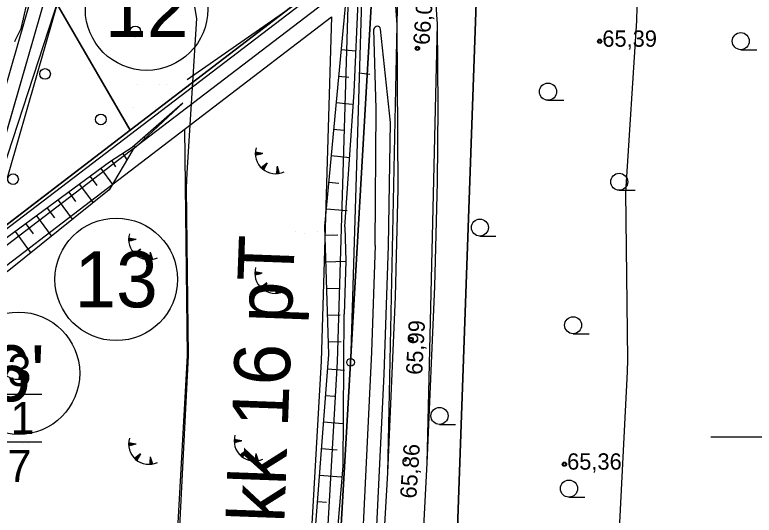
# Model space of a CAD drawing. Extents: x 532503 to 539665, y 6557663 to 6561526.
# Drawn here: x 535487.5 to 535598.5, y 6559788.2 to 6559863.4 of the extents above; entities that cross this region are included whole.
import ezdxf

# ---------------------------------------------------------------- set-up
doc = ezdxf.new("R2010")
doc.units = 0
for name, color, linetype in [('Default', 7, 'Continuous'), ('GEOLPUNKT', 7, 'Continuous'), ('HALJASTUS', 7, 'Continuous'), ('illumineerimisjooned', 7, 'Continuous'), ('Kaevandatud ala', 7, 'Continuous'), ('Kaitsevöönd', 7, 'Continuous'), ('kataster', 7, 'Continuous'), ('KORGUS-EH2000', 7, 'Continuous'), ('PIIR', 7, 'Continuous'), ('PIIR_me', 7, 'Continuous'), ('PIIRIMLEITUD', 7, 'Continuous'), ('Plokid', 7, 'Continuous'), ('RELJEEF', 7, 'Continuous'), ('TEE', 7, 'Continuous'), ('TM_aktiivne', 7, 'Continuous'), ('VEEKOGU', 7, 'Continuous'), ('VORK', 7, 'Continuous'), ('VORMISTUS', 7, 'Continuous')]:
    doc.layers.add(name, color=color, linetype=linetype)

# ---------------------------------------------------------------- blocks, each defined once
blk = doc.blocks.new('TQNGER')
at = {"layer": 'RELJEEF'}
for p, q in [((0.07, 2.29), (-1.05, 2.51)), ((-1.05, 2.44), (-0.98, 2.49)), ((-1.05, 2.37), (-0.92, 2.48)), ((-1.05, 2.31), (-0.85, 2.47)), ((-1.05, 2.25), (-0.79, 2.46)), ((-1.05, 2.18), (-0.73, 2.44)), ((-1.05, 2.12), (-0.66, 2.43)), ((0.07, 2.29), (-1.05, 2.07)), ((-1.02, 2.08), (-0.6, 2.42)), ((-0.92, 2.1), (-0.53, 2.41)), ((-0.81, 2.12), (-0.47, 2.39)), ((-0.71, 2.14), (-0.4, 2.38)), ((-0.6, 2.16), (-0.34, 2.37)), ((-0.49, 2.18), (-0.27, 2.36)), ((-0.39, 2.2), (-0.21, 2.34)), ((-0.28, 2.22), (-0.15, 2.33)), ((-0.18, 2.24), (-0.08, 2.32)), ((-0.07, 2.26), (-0.02, 2.31)), ((0.73, 0.85), (-0.16, 0.15)), ((-0.11, 0.1), (-0.11, 0.19)), ((-0.06, 0.06), (-0.06, 0.23)), ((-0.01, 0.01), (-0.01, 0.27)), ((0.03, -0.03), (0.05, 0.31)), ((0.08, -0.07), (0.1, 0.35)), ((0.13, -0.11), (0.15, 0.39)), ((0.73, 0.85), (0.17, -0.14)), ((0.18, -0.12), (0.2, 0.43)), ((0.23, -0.02), (0.25, 0.47)), ((0.29, 0.07), (0.3, 0.51)), ((0.34, 0.16), (0.36, 0.55)), ((0.39, 0.26), (0.41, 0.59)), ((0.45, 0.35), (0.46, 0.63)), ((0.5, 0.45), (0.51, 0.67)), ((0.55, 0.54), (0.56, 0.72)), ((0.61, 0.63), (0.61, 0.76)), ((0.66, 0.73), (0.66, 0.8)), ((2.2, 0.4), (2.11, -0.73)), ((2.34, -0.04), (2.17, 0.12)), ((2.37, -0.14), (2.17, 0.06)), ((2.27, 0.17), (2.18, 0.25)), ((2.3, 0.06), (2.18, 0.19)), ((2.24, 0.27), (2.19, 0.32)), ((2.2, 0.4), (2.54, -0.68)), ((2.31, -0.71), (2.12, -0.53)), ((2.24, -0.72), (2.12, -0.6)), ((2.18, -0.72), (2.12, -0.66)), ((2.43, -0.7), (2.13, -0.4)), ((2.37, -0.71), (2.13, -0.47)), ((2.53, -0.66), (2.14, -0.27)), ((2.49, -0.69), (2.14, -0.34)), ((2.47, -0.45), (2.15, -0.14)), ((2.5, -0.55), (2.15, -0.21)), ((2.4, -0.25), (2.16, -0.01)), ((2.44, -0.35), (2.16, -0.08))]:
    blk.add_line(p, q, dxfattribs=at)
blk.add_arc((1.97, 2.3), 3.03, 163.4234, 295.1745, dxfattribs=at)
blk = doc.blocks.new('POINT_DISPLAY')
at = {"layer": 'Default'}
blk.add_line((0, 0), (0, 0), dxfattribs=at)

msp = doc.modelspace()

# ---------------------------------------------------------------- linework, layer by layer
at = {"layer": 'GEOLPUNKT'}
for p, q in [((535479.59, 6559806.43), (535491.59, 6559806.43)), ((535479.59, 6559799.23), (535491.59, 6559799.23))]:
    msp.add_line(p, q, dxfattribs=at)
at = {"layer": 'HALJASTUS'}
for p, q in [((535482.96, 6559831.67), (535500.06, 6559884.01)), ((535596.51, 6559858.16), (535598.91, 6559858.16)), ((535567.57, 6559850.57), (535569.97, 6559850.57)), ((535578.26, 6559837.03), (535580.66, 6559837.03)), ((535557.34, 6559830.16), (535559.74, 6559830.16)), ((535571.34, 6559815.49), (535573.74, 6559815.49)), ((535551.28, 6559801.86), (535553.68, 6559801.86)), ((535570.72, 6559790.94), (535573.12, 6559790.94))]:
    msp.add_line(p, q, dxfattribs=at)
for centre, radius in [((535505.61, 6559860.91), 0.8), ((535505.61, 6559860.91), 0.8), ((535596.51, 6559859.44), 1.28), ((535492.06, 6559854.51), 0.8), ((535492.06, 6559854.51), 0.8), ((535567.57, 6559851.85), 1.28), ((535500.44, 6559847.68), 0.8), ((535500.44, 6559847.68), 0.8), ((535487.26, 6559838.71), 0.8), ((535578.26, 6559838.31), 1.28), ((535557.34, 6559831.44), 1.28), ((535571.34, 6559816.77), 1.28), ((535551.28, 6559803.14), 1.28), ((535570.72, 6559792.22), 1.28)]:
    msp.add_circle(centre, radius, dxfattribs=at)
at = {"layer": 'illumineerimisjooned'}
msp.add_lwpolyline([(534195.15, 6559981.19), (534198.98, 6559981.55), (535160.12, 6560071.77), (535418.53, 6559993.82), (535458.87, 6559929.25), (535494.63, 6559867.7), (535482.6, 6559826), (535251.74, 6559649.68), (535250.36, 6559648.53), (535180.45, 6559687.33), (534941.15, 6559814.59), (534876.93, 6559774.72), (534959.62, 6559531.32), (534733.77, 6559483.15), (534375.91, 6559461.87), (534195.51, 6559444.47)], dxfattribs=at)
for points in [[(534967.67, 6560049.69), (534974.15, 6559828.08), (535058.69, 6559883.05), (535223.5, 6560002.45), (535218.56, 6560049.92), (535415.93, 6559990.42), (535455.45, 6559927.19), (535490.31, 6559867.16), (535479.12, 6559828.38), (535249.57, 6559653.05), (535182.36, 6559690.84), (534940.99, 6559819.22), (534872.14, 6559776.44), (534954.37, 6559534.34), (534950.91, 6559533.67), (534733.22, 6559487.12), (534375.58, 6559465.86), (534199.95, 6559448.92), (533951.79, 6559660.13), (534200.21, 6559977.65), (534931.63, 6560046.31)], [(535537.64, 6559868.04), (535535.93, 6559811.28), (535531.57, 6559735.34), (535531.4, 6559680.48), (535535.97, 6559621.33), (535541.69, 6559571.2), (535546.45, 6559504), (535276.4, 6559543.28), (535107.96, 6559502.65), (535182.4, 6559686.25), (535250.29, 6559648.57)]]:
    msp.add_lwpolyline(points, close=True, dxfattribs=at)
at = {"layer": 'Kaevandatud ala'}
msp.add_lwpolyline([(535487.51, 6559859.37), (535487.59, 6559859.55), (535487.68, 6559859.73), (535488.41, 6559861.24), (535488.46, 6559861.36), (535488.51, 6559861.48), (535488.54, 6559861.61), (535488.57, 6559861.73), (535488.71, 6559862.43), (535488.72, 6559862.46), (535488.73, 6559862.5), (535488.74, 6559862.53), (535488.75, 6559862.57), (535488.8, 6559862.7), (535488.81, 6559862.73), (535488.83, 6559862.77), (535488.84, 6559862.8), (535488.84, 6559862.84), (535489.36, 6559865.23)], dxfattribs=at)
at = {"layer": 'Kaitsevöönd'}
for points in [[(535431.37, 6560005.63), (535454.33, 6559986.43), (535463.78, 6559976.84), (535475.8, 6559964.64), (535483.33, 6559953.87), (535490.65, 6559942.3), (535498.52, 6559927.14), (535504.39, 6559911.87), (535508.89, 6559894.41), (535512.25, 6559877.78), (535514.79, 6559862.82), (535513.33, 6559839.68), (535513.26, 6559837.42), (535513.54, 6559812.12), (535511.98, 6559781.62), (535510.18, 6559747.23), (535510.15, 6559746.47), (535509.13, 6559710.78), (535509.11, 6559709.71), (535509.33, 6559679.15), (535509.39, 6559677.39), (535512.73, 6559622.48)], [(535541.19, 6559993.59), (535551.28, 6559983.37), (535558.3, 6559970.15), (535561.98, 6559958.35), (535560.75, 6559943.26), (535556.29, 6559928.14), (535550.37, 6559910.98), (535545, 6559893.64), (535541.59, 6559874.28), (535537.93, 6559811.19), (535533.57, 6559735.28), (535533.4, 6559680.55), (535537.96, 6559621.52), (535543.68, 6559571.38), (535548.62, 6559501.66), (535550.5, 6559476.8), (535550.75, 6559439.7), (535556.1, 6559391), (535571.15, 6559343.15), (535576.2, 6559317.65), (535584.3, 6559293.5), (535601.78, 6559251.85)], [(535621.21, 6559251.85), (535617.22, 6559259.24), (535610.52, 6559273.26), (535601.89, 6559295.4), (535583.19, 6559356.17), (535575.52, 6559386.19), (535571.27, 6559408.75), (535569.54, 6559424.2), (535562.5, 6559567.02), (535557.01, 6559622.27), (535551.95, 6559689.74), (535552.28, 6559738.42), (535557.07, 6559873.72), (535567.56, 6559905.45), (535578.04, 6559935.86), (535579.97, 6559950.74), (535578.04, 6559970.17), (535574.17, 6559980.56), (535567.46, 6559992.02)], [(535578.52, 6559627.83), (535575.32, 6559680.51), (535575.12, 6559709.47), (535576.12, 6559744.18), (535577.89, 6559778.22), (535579.5, 6559809.77), (535579.55, 6559811.64), (535579.27, 6559836.74), (535580.9, 6559862.49), (535580.97, 6559864.57), (535580.53, 6559869.92), (535577.23, 6559889.34), (535577.05, 6559890.34), (535573.41, 6559908.33), (535573.02, 6559910.04), (535567.83, 6559930.18), (535567.26, 6559932.14), (535566.68, 6559933.78), (535559.47, 6559952.55), (535558.01, 6559955.81), (535548.57, 6559973.97), (535547.18, 6559976.39), (535538.71, 6559989.79)]]:
    msp.add_lwpolyline(points, dxfattribs=at)
at = {"layer": 'kataster'}
for points in [[(533947.7, 6559658.95), (533949.2, 6559955.8), (534198.28, 6559979.48), (535159.89, 6560069.73), (535417.31, 6559992.13), (535457.22, 6559928.24), (535504.86, 6559846.09), (535250.3, 6559650.84), (535181.52, 6559689.04), (534941.15, 6559817.08), (534874.65, 6559775.26), (534957.01, 6559532.73), (534735.22, 6559485.45), (534375.71, 6559463.85), (534199.28, 6559446.9), (534122.84, 6559439.44), (534110.45, 6559447.36), (534092.53, 6559453.94), (534085.13, 6559454.75)], [(535538.05, 6559871.58), (535539.27, 6559872.49), (535541.59, 6559874.28), (535537.93, 6559811.19), (535533.57, 6559735.28), (535533.4, 6559680.55), (535537.96, 6559621.52), (535543.68, 6559571.38), (535548.62, 6559501.66), (535276.49, 6559541.25), (535104.64, 6559499.79), (535181.52, 6559689.04), (535250.3, 6559650.84), (535504.86, 6559846.09)]]:
    msp.add_lwpolyline(points, close=True, dxfattribs=at)
for points in [[(535462.47, 6560012.25), (535491.52, 6559984.18), (535510, 6559958.81), (535524.24, 6559930.97), (535532.62, 6559905.26), (535538.05, 6559871.58), (535504.86, 6559846.09), (535457.22, 6559928.24), (535417.31, 6559992.13)], [(535556.1, 6559391), (535550.75, 6559439.7), (535550.5, 6559476.8), (535548.62, 6559501.66), (535543.68, 6559571.38), (535537.96, 6559621.52), (535533.4, 6559680.55), (535533.57, 6559735.28), (535537.93, 6559811.19), (535541.59, 6559874.28), (535545, 6559893.64), (535550.37, 6559910.98), (535556.29, 6559928.14), (535560.75, 6559943.26), (535561.98, 6559958.35), (535558.3, 6559970.15), (535551.28, 6559983.37), (535541.19, 6559993.59)], [(535567.46, 6559992.02), (535574.17, 6559980.56), (535578.04, 6559970.17), (535579.97, 6559950.74), (535578.04, 6559935.86), (535567.56, 6559905.45), (535557.07, 6559873.72), (535552.28, 6559738.42), (535551.95, 6559689.74), (535557.01, 6559622.27), (535562.5, 6559567.02), (535569.54, 6559424.2), (535571.27, 6559408.75), (535575.52, 6559386.19), (535583.19, 6559356.17), (535601.89, 6559295.4), (535610.52, 6559273.26), (535617.22, 6559259.24), (535623.78, 6559247.09), (535634.53, 6559233.16), (535638.75, 6559224.58), (535708.12, 6559142.94), (535828.78, 6558994.55)], [(535569.54, 6559424.2), (535562.5, 6559567.02), (535557.01, 6559622.27), (535551.95, 6559689.74), (535552.28, 6559738.42), (535557.07, 6559873.72), (535567.56, 6559905.45), (535578.04, 6559935.86), (535579.97, 6559950.74), (535578.04, 6559970.17), (535574.17, 6559980.56), (535567.46, 6559992.02)]]:
    msp.add_lwpolyline(points, dxfattribs=at)
at = {"layer": 'KORGUS-EH2000'}
for centre, radius in [((535575.33, 6559859.42), 0.32), ((535575.33, 6559859.42), 0.2), ((535575.33, 6559859.42), 0.2), ((535547.97, 6559858.36), 0.32), ((535547.97, 6559858.36), 0.2), ((535547.97, 6559858.36), 0.2), ((535547.01, 6559814.62), 0.32), ((535547.01, 6559814.62), 0.2), ((535547.01, 6559814.62), 0.2), ((535546.09, 6559796.51), 0.2), ((535546.09, 6559796.51), 0.2), ((535570.04, 6559795.89), 0.32), ((535570.04, 6559795.89), 0.2)]:
    msp.add_circle(centre, radius, dxfattribs=at)
at = {"layer": 'PIIR'}
for centre in [(535507.31, 6559864.25), (535502.75, 6559823.65), (535488.06, 6559809.54)]:
    msp.add_circle(centre, 9.2, dxfattribs=at)
at = {"layer": 'PIIR_me'}
msp.add_lwpolyline([(534441.63, 6560002.32), (534688.17, 6560025.46), (534931.44, 6560048.3), (534969.61, 6560051.88), (534976.05, 6559831.7), (535057.56, 6559884.7), (535221.39, 6560003.39), (535216.26, 6560052.7), (535417.23, 6559992.12), (535457.16, 6559928.22), (535492.47, 6559867.43), (535480.86, 6559827.19), (535250.12, 6559650.95), (535250.12, 6559650.95), (535181.4, 6559689.09), (534941.07, 6559816.91), (534874.54, 6559775.58), (534957, 6559532.81), (534951.31, 6559531.71), (534733.49, 6559485.13), (534485.11, 6559470.37)], dxfattribs=at)
at = {"layer": 'PIIRIMLEITUD'}
msp.add_circle((535537.93, 6559811.19), 0.57, dxfattribs=at)
at = {"layer": 'Plokid'}
for points in [[(535482.01, 6559822.53), (535535.09, 6559863.07), (535533.53, 6559811.38), (535529.17, 6559735.41), (535529, 6559680.39), (535533.58, 6559621.1), (535539.3, 6559570.97), (535543.84, 6559506.8), (535508.28, 6559511.97)], [(535523.96, 6559509.69), (535506.15, 6559681.26), (535513.47, 6559812.18), (535513.07, 6559846.25)]]:
    msp.add_lwpolyline(points, dxfattribs=at)
at = {"layer": 'RELJEEF'}
for p, q in [((535536.5, 6559858.17), (535538.7, 6559857.96)), ((535536.13, 6559854.18), (535537.65, 6559854.04)), ((535539.24, 6559854.66), (535540.81, 6559854.46)), ((535535.76, 6559850.2), (535538.18, 6559849.98)), ((535511.41, 6559848.96), (535511.43, 6559848.94)), ((535509.91, 6559847.64), (535509.98, 6559847.56)), ((535508.41, 6559846.32), (535508.46, 6559846.26)), ((535535.39, 6559846.22), (535536.91, 6559846.08)), ((535506.9, 6559845), (535507.05, 6559844.83)), ((535505.4, 6559843.68), (535505.5, 6559843.57)), ((535503.75, 6559842.55), (535504.35, 6559841.63)), ((535535.02, 6559842.24), (535537.82, 6559841.98)), ((535502.08, 6559841.46), (535502.65, 6559840.58)), ((535500.45, 6559840.29), (535502.19, 6559837.93)), ((535498.84, 6559839.11), (535499.84, 6559837.75)), ((535497.23, 6559837.92), (535499.26, 6559835.16)), ((535534.65, 6559838.25), (535536.17, 6559838.11)), ((535495.62, 6559836.74), (535496.65, 6559835.33)), ((535494.01, 6559835.55), (535496.12, 6559832.68)), ((535492.4, 6559834.37), (535493.47, 6559832.9)), ((535534.28, 6559834.27), (535537.42, 6559833.98)), ((535490.78, 6559833.18), (535492.98, 6559830.2)), ((535489.17, 6559832), (535490.29, 6559830.48)), ((535487.56, 6559830.82), (535489.84, 6559827.72)), ((535534.08, 6559830.27), (535536.02, 6559830.33)), ((535534.2, 6559826.27), (535537.22, 6559826.37)), ((535534.33, 6559822.28), (535536.27, 6559822.33)), ((535534.45, 6559818.28), (535536.39, 6559818.34)), ((535534.57, 6559814.28), (535536.51, 6559814.34)), ((535534.46, 6559810.21), (535537.02, 6559810.02)), ((535534.16, 6559806.22), (535535.54, 6559806.12)), ((535533.85, 6559802.24), (535536.79, 6559802.01)), ((535533.55, 6559798.25), (535535.91, 6559798.07)), ((535533.24, 6559794.26), (535536.52, 6559794.01)), ((535532.94, 6559790.27), (535534.31, 6559790.16))]:
    msp.add_line(p, q, dxfattribs=at)
for points in [[(535513.39, 6559853.68), (535532.33, 6559866.88), (535538.14, 6559870.46)], [(535537.09, 6559831.55), (535538.45, 6559851.77), (535539.11, 6559866.56), (535538.14, 6559870.46)], [(535537.09, 6559831.55), (535538.45, 6559851.77), (535539.11, 6559866.56), (535538.14, 6559870.46)], [(535537.51, 6559869), (535534.04, 6559831.66), (535534.63, 6559812.37), (535531.17, 6559767.25), (535531.42, 6559758.36), (535529.48, 6559721.24), (535529.19, 6559705.43), (535529.72, 6559680.81), (535531.12, 6559641.78), (535534.59, 6559607), (535538.88, 6559571.74), (535542.68, 6559537.7), (535543.59, 6559520.78)], [(535537.51, 6559869), (535534.04, 6559831.66), (535534.63, 6559812.37), (535531.17, 6559767.25), (535531.42, 6559758.36), (535529.48, 6559721.24), (535529.19, 6559705.43), (535529.72, 6559680.81), (535531.12, 6559641.78), (535534.59, 6559607), (535538.88, 6559571.74), (535542.68, 6559537.7), (535543.59, 6559520.78)], [(535512.74, 6559850.13), (535505.15, 6559843.46), (535501.75, 6559841.25), (535485.43, 6559829.25)], [(535512.74, 6559850.13), (535505.23, 6559843.13), (535501.7, 6559837.09), (535486.35, 6559824.79)], [(535537.09, 6559831.55), (535537.22, 6559826.37), (535536.99, 6559818.42)], [(535537.09, 6559831.55), (535537.22, 6559826.37), (535536.99, 6559818.42)], [(535548.25, 6559514.24), (535548.73, 6559515.87), (535547.85, 6559525.88), (535546.5, 6559540.97), (535544.8, 6559556.06), (535543.68, 6559566.71), (535541.34, 6559576.65), (535540.8, 6559588.3), (535539.32, 6559601), (535537.92, 6559618.68), (535535.36, 6559633.87), (535535.01, 6559646.34), (535532.92, 6559672.76), (535532.07, 6559689.26), (535532.02, 6559709.19), (535532.25, 6559721.73), (535533.52, 6559740.97), (535534.43, 6559756.77), (535535.26, 6559777.27), (535536.81, 6559795.61), (535536.99, 6559818.42)], [(535548.25, 6559514.24), (535548.73, 6559515.87), (535547.85, 6559525.88), (535546.5, 6559540.97), (535544.8, 6559556.06), (535543.68, 6559566.71), (535541.34, 6559576.65), (535540.8, 6559588.3), (535539.32, 6559601), (535537.92, 6559618.68), (535535.36, 6559633.87), (535535.01, 6559646.34), (535532.92, 6559672.76), (535532.07, 6559689.26), (535532.02, 6559709.19), (535532.25, 6559721.73), (535533.52, 6559740.97), (535534.43, 6559756.77), (535535.26, 6559777.27), (535536.81, 6559795.61), (535536.99, 6559818.42)]]:
    msp.add_lwpolyline(points, dxfattribs=at)
at = {"layer": 'TEE'}
for points in [[(535530.43, 6559927.71), (535535.45, 6559913.42), (535541.26, 6559891.4), (535545, 6559870), (535544.89, 6559861.89), (535543.45, 6559794.61), (535539.54, 6559726.3), (535539.53, 6559691.31), (535553.58, 6559523.63), (535553.95, 6559512.9)], [(535561.48, 6559481.94), (535560.08, 6559523.85), (535545.98, 6559691.32), (535545.75, 6559725.26), (535549.45, 6559796.06), (535550.98, 6559862.01), (535550.22, 6559873), (535546.61, 6559895.49), (535540.21, 6559919.09), (535537.28, 6559927.07)], [(535561.48, 6559481.94), (535560.08, 6559523.85), (535545.98, 6559691.32), (535545.75, 6559725.26), (535549.45, 6559796.06), (535550.98, 6559862.01), (535550.22, 6559873), (535546.61, 6559895.49), (535540.21, 6559919.09)], [(535561.48, 6559481.94), (535560.08, 6559523.85), (535545.98, 6559691.32), (535545.75, 6559725.26), (535549.45, 6559796.06), (535550.98, 6559862.01), (535550.22, 6559873), (535546.61, 6559895.49), (535540.21, 6559919.09)], [(535562.21, 6559482.12), (535560.08, 6559523.85), (535556.8, 6559562.66), (535553.45, 6559592.39), (535550.29, 6559624.78), (535548.35, 6559647.1), (535546.73, 6559672.32), (535545.98, 6559691.32), (535545.75, 6559725.26), (535549.45, 6559796.06), (535550.58, 6559822.6), (535550.97, 6559838.25), (535551.06, 6559849.55), (535550.98, 6559862.01), (535550.22, 6559873), (535549.91, 6559875.43), (535546.61, 6559895.49), (535540.21, 6559919.09)], [(535535.45, 6559913.42), (535541.26, 6559891.4), (535545, 6559870), (535544.89, 6559861.89), (535543.45, 6559794.61), (535539.54, 6559726.3), (535539.53, 6559691.31), (535553.58, 6559523.63), (535553.95, 6559512.9)], [(535535.45, 6559913.42), (535541.26, 6559891.4), (535545, 6559870), (535544.89, 6559861.89), (535543.45, 6559794.61), (535539.54, 6559726.3), (535539.53, 6559691.31), (535553.58, 6559523.63), (535553.95, 6559512.9)], [(535535.45, 6559913.42), (535541.26, 6559891.4), (535544.27, 6559870.43), (535544.89, 6559861.89), (535545.03, 6559837.31), (535544.61, 6559821.01), (535543.45, 6559794.61), (535539.54, 6559726.3), (535539.53, 6559691.31), (535540.78, 6559667.94), (535544.29, 6559623.07), (535551.08, 6559561.41), (535553.27, 6559534.31), (535553.99, 6559523.64), (535554.05, 6559518.35)]]:
    msp.add_lwpolyline(points, dxfattribs=at)
at = {"layer": 'TM_aktiivne'}
for points in [[(535159.92, 6560069.74), (535417.23, 6559992.12), (535457.16, 6559928.22), (535492.47, 6559867.43), (535480.86, 6559827.19), (535250.49, 6559651.24), (535250.13, 6559650.94), (535181.4, 6559689.09), (534941.07, 6559816.9), (534874.53, 6559775.58), (534957, 6559532.81), (534733.5, 6559485.14), (534375.75, 6559463.86), (534199.32, 6559446.85), (534124.95, 6559439.68), (533949.03, 6559659.85), (533949.15, 6559955.79), (534199.17, 6559979.56)], [(535539.77, 6559872.18), (535537.93, 6559811.19), (535533.57, 6559735.28), (535533.4, 6559680.55), (535537.96, 6559621.52), (535543.68, 6559571.38), (535548.62, 6559501.66), (535276.49, 6559541.25), (535104.64, 6559499.79), (535181.4, 6559689.09), (535250.12, 6559650.95)]]:
    msp.add_lwpolyline(points, close=True, dxfattribs=at)
at = {"layer": 'VEEKOGU'}
for points in [[(535541.62, 6559828.72), (535541.78, 6559849.26), (535541.43, 6559861.23)], [(535541.62, 6559828.72), (535541.78, 6559849.26), (535541.43, 6559861.23)], [(535541.62, 6559828.72), (535541.78, 6559849.26), (535541.43, 6559861.23)], [(535543.62, 6559828.69), (535543.9, 6559847.23), (535542.43, 6559861.26)], [(535543.62, 6559828.69), (535543.9, 6559847.23), (535542.43, 6559861.26)], [(535543.62, 6559828.69), (535543.9, 6559847.23), (535542.43, 6559861.26)], [(535541.62, 6559828.72), (535541.08, 6559812.74), (535536.16, 6559711.19), (535536.53, 6559688.8), (535546.06, 6559580.74), (535549.87, 6559537.47), (535550.75, 6559535.07), (535551.41, 6559535.07), (535551.9, 6559537.77), (535547.86, 6559583.76), (535538.61, 6559688.65), (535538.24, 6559711.08), (535542.96, 6559809.41), (535543.62, 6559828.69)], [(535541.62, 6559828.72), (535541.08, 6559812.74), (535536.16, 6559711.19), (535536.53, 6559688.8), (535546.06, 6559580.74), (535549.87, 6559537.47), (535550.75, 6559535.07), (535551.41, 6559535.07), (535551.9, 6559537.77), (535547.86, 6559583.76), (535538.61, 6559688.65), (535538.24, 6559711.08), (535542.96, 6559809.41), (535543.62, 6559828.69)], [(535541.62, 6559828.72), (535541.08, 6559812.74), (535536.16, 6559711.19), (535536.53, 6559688.8), (535546.06, 6559580.74), (535549.87, 6559537.47), (535550.75, 6559535.07), (535551.41, 6559535.07), (535551.9, 6559537.77), (535547.86, 6559583.76), (535538.61, 6559688.65), (535538.24, 6559711.08), (535542.96, 6559809.41), (535543.62, 6559828.69)]]:
    msp.add_lwpolyline(points, dxfattribs=at)
msp.add_arc((535541.94, 6559861.16), 0.508, 11.7435, 171.591, dxfattribs=at)
msp.add_arc((535541.94, 6559861.16), 0.508, 11.7435, 171.591, dxfattribs=at)
msp.add_arc((535541.94, 6559861.16), 0.508, 11.7435, 171.591, dxfattribs=at)
at = {"layer": 'VORK'}
msp.add_line((535592, 6559800), (535608, 6559800), dxfattribs=at)

# ---------------------------------------------------------------- block references
at = {"layer": 'RELJEEF'}
for name, p in [('POINT_DISPLAY', (535505.99, 6559852.98)), ('POINT_DISPLAY', (535509.31, 6559852.98)), ('POINT_DISPLAY', (535510.29, 6559852.98)), ('POINT_DISPLAY', (535505.35, 6559849.43)), ('POINT_DISPLAY', (535505.35, 6559849.43)), ('POINT_DISPLAY', (535508.67, 6559849.43)), ('POINT_DISPLAY', (535508.67, 6559849.43)), ('POINT_DISPLAY', (535509.64, 6559849.43)), ('POINT_DISPLAY', (535509.64, 6559849.43)), ('TQNGER', (535524.69, 6559840.25)), ('TQNGER', (535524.69, 6559840.25)), ('POINT_DISPLAY', (535529.7, 6559830.85)), ('POINT_DISPLAY', (535529.7, 6559830.85)), ('POINT_DISPLAY', (535533.01, 6559830.85)), ('POINT_DISPLAY', (535533.01, 6559830.85)), ('POINT_DISPLAY', (535533.99, 6559830.85)), ('POINT_DISPLAY', (535533.99, 6559830.85)), ('TQNGER', (535505.66, 6559827.35)), ('TQNGER', (535505.66, 6559827.35)), ('POINT_DISPLAY', (535530.95, 6559830.5)), ('POINT_DISPLAY', (535534.26, 6559830.5)), ('POINT_DISPLAY', (535535.24, 6559830.5)), ('TQNGER', (535524.61, 6559822.28)), ('TQNGER', (535524.61, 6559822.28)), ('TQNGER', (535486.03, 6559809.37)), ('TQNGER', (535486.03, 6559809.37)), ('TQNGER', (535505.66, 6559796.61)), ('TQNGER', (535505.66, 6559796.61)), ('TQNGER', (535521.51, 6559797.1)), ('TQNGER', (535521.51, 6559797.1)), ('POINT_DISPLAY', (535488.61, 6559798.97)), ('POINT_DISPLAY', (535489.59, 6559798.97))]:
    msp.add_blockref(name, p, dxfattribs=at)

# ---------------------------------------------------------------- texts
at = {"layer": 'GEOLPUNKT'}
for s, p in [('0,3', (535481.08, 6559807.63)), ('3,1', (535481.55, 6559800.43)), ('9,7', (535481.08, 6559793.23))]:
    msp.add_text(s, height=4.8, dxfattribs=at).set_placement(p)
at = {"layer": 'KORGUS-EH2000'}
for s, rotation, p in [('66,04 ', 85.703, (535549.76, 6559858.81)), ('65,99 ', 86.9995, (535548.68, 6559809.27)), ('65,86 ', 86.0571, (535547.79, 6559790.68))]:
    msp.add_text(s, height=2.45, rotation=rotation, dxfattribs=at).set_placement(p)
for s, p in [('65,39 ', (535575.73, 6559858.6)), ('65,36 ', (535570.44, 6559795.07))]:
    msp.add_text(s, height=2.45, dxfattribs=at).set_placement(p)
at = {"layer": 'PIIR'}
for s, p in [('12', (535501.08, 6559860.05)), ('13', (535496.48, 6559819.45)), ("6'", (535483.66, 6559805.34))]:
    msp.add_text(s, height=8.4, dxfattribs=at).set_placement(p)
at = {"layer": 'VORMISTUS'}
msp.add_text('Plokk 16 pT', height=8.4, rotation=87.8687, dxfattribs=at).set_placement((535527.37, 6559770.8))

doc.saveas('drawing.dxf')
